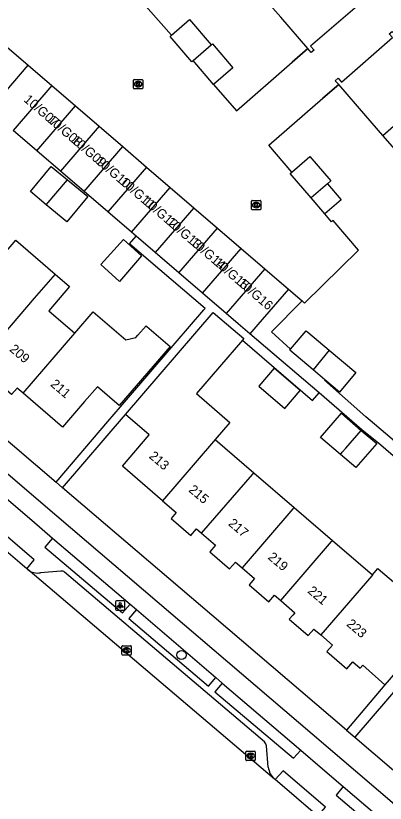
# Model space of a CAD drawing. Extents: x 162532 to 163264, y 381233 to 382042.
# Drawn here: x 162598.2 to 162637.7, y 381729.9 to 381814.2 of the extents above; entities that cross this region are included whole.
import ezdxf

# ---------------------------------------------------------------- set-up
doc = ezdxf.new("R2010")
doc.units = 0
for name, color, linetype in [('IMGEO_Berm_open', 7, 'Continuous'), ('IMGEO_Boom', 7, 'Continuous'), ('IMGEO_Fietspad_gesloten', 7, 'Continuous'), ('IMGEO_Kolk', 7, 'Continuous'), ('IMGEO_Lichtpunt', 7, 'Continuous'), ('IMGEO_Muur', 7, 'Continuous'), ('IMGEO_Pand', 7, 'Continuous'), ('IMGEO_Pand_nummerreeks', 7, 'Continuous'), ('IMGEO_Parkeervlak_open', 7, 'Continuous'), ('IMGEO_Rijbaan_lokaal_gesloten', 7, 'Continuous'), ('IMGEO_Rijbaan_lokaal_open', 7, 'Continuous'), ('IMGEO_Voetpad_open', 7, 'Continuous')]:
    doc.layers.add(name, color=color, linetype=linetype)

msp = doc.modelspace()

# ---------------------------------------------------------------- linework, layer by layer
at = {"layer": 'IMGEO_Berm_open'}
for points in [[(162602.123, 381758.248), (162601.292, 381757.262), (162609.598, 381750.237), (162610.407, 381751.166)], [(162611.084, 381750.587), (162610.29, 381749.64), (162618.823, 381742.409), (162619.592, 381743.314)], [(162620.285, 381742.721), (162619.506, 381741.806), (162627.912, 381734.688), (162628.68, 381735.544)], [(162633.246, 381731.641), (162632.493, 381730.734), (162640.705, 381723.783), (162641.467, 381724.614)]]:
    msp.add_lwpolyline(points, dxfattribs=at)
at = {"layer": 'IMGEO_Boom'}
msp.add_circle((162615.919, 381745.727), 0.489, dxfattribs=at)
at = {"layer": 'IMGEO_Fietspad_gesloten'}
for points in [[(162680.601, 381693.932), (162634.563, 381733.29), (162601.096, 381761.857), (162549.056, 381806.402), (162548.287, 381807.068)], [(162597.187, 381762.468), (162599.877, 381760.168), (162602.123, 381758.248)], [(162602.123, 381758.248), (162610.407, 381751.166)], [(162610.407, 381751.166), (162611.084, 381750.587)], [(162611.084, 381750.587), (162619.592, 381743.314)], [(162619.592, 381743.314), (162620.285, 381742.721)], [(162620.285, 381742.721), (162628.68, 381735.544)], [(162628.68, 381735.544), (162631.023, 381733.541), (162633.246, 381731.641)], [(162633.246, 381731.641), (162641.467, 381724.614)]]:
    msp.add_lwpolyline(points, dxfattribs=at)
at = {"layer": 'IMGEO_Kolk'}
for p, q in [((162610.773, 381806.411), (162610.773, 381807.263)), ((162610.848, 381807.337), (162611.7, 381807.337)), ((162611.261, 381807.117), (162611.286, 381807.117)), ((162611.774, 381807.263), (162611.774, 381806.411)), ((162611.7, 381806.337), (162610.848, 381806.337)), ((162611.284, 381806.557), (162611.259, 381806.557)), ((162623.49, 381794.393), (162624.342, 381794.393)), ((162623.415, 381793.467), (162623.415, 381794.319)), ((162623.926, 381793.613), (162623.901, 381793.613)), ((162623.903, 381794.173), (162623.928, 381794.173)), ((162624.416, 381794.319), (162624.416, 381793.467)), ((162624.342, 381793.393), (162623.49, 381793.393)), ((162609.539, 381745.803), (162609.539, 381746.655)), ((162609.614, 381746.729), (162610.466, 381746.729)), ((162610.027, 381746.509), (162610.052, 381746.509)), ((162610.54, 381746.655), (162610.54, 381745.803)), ((162610.466, 381745.729), (162609.614, 381745.729)), ((162610.05, 381745.949), (162610.025, 381745.949)), ((162622.824, 381734.507), (162622.824, 381735.359)), ((162622.899, 381735.433), (162623.751, 381735.433)), ((162623.825, 381735.359), (162623.825, 381734.507)), ((162623.335, 381734.653), (162623.31, 381734.653)), ((162623.312, 381735.213), (162623.337, 381735.213)), ((162623.751, 381734.433), (162622.899, 381734.433))]:
    msp.add_line(p, q, dxfattribs=at)
for points in [[(162610.773, 381806.411), (162610.773, 381807.263)], [(162610.848, 381807.337), (162611.7, 381807.337)], [(162611.094, 381807.037), (162611.217, 381807.037), (162611.217, 381806.886), (162611.347, 381807.037), (162611.511, 381807.037), (162611.365, 381806.886), (162611.518, 381806.637), (162611.366, 381806.637), (162611.281, 381806.801), (162611.217, 381806.734), (162611.217, 381806.637), (162611.094, 381806.637), (162611.094, 381807.037)], [(162611.774, 381807.263), (162611.774, 381806.411)], [(162611.7, 381806.337), (162610.848, 381806.337)], [(162623.49, 381794.393), (162624.342, 381794.393)], [(162623.415, 381793.467), (162623.415, 381794.319)], [(162623.736, 381794.093), (162623.859, 381794.093), (162623.859, 381793.942), (162623.989, 381794.093), (162624.153, 381794.093), (162624.007, 381793.942), (162624.16, 381793.693), (162624.008, 381793.693), (162623.923, 381793.857), (162623.859, 381793.79), (162623.859, 381793.693), (162623.736, 381793.693), (162623.736, 381794.093)], [(162624.416, 381794.319), (162624.416, 381793.467)], [(162624.342, 381793.393), (162623.49, 381793.393)], [(162609.539, 381745.803), (162609.539, 381746.655)], [(162609.614, 381746.729), (162610.466, 381746.729)], [(162609.86, 381746.429), (162609.983, 381746.429), (162609.983, 381746.278), (162610.113, 381746.429), (162610.277, 381746.429), (162610.131, 381746.278), (162610.284, 381746.029), (162610.132, 381746.029), (162610.047, 381746.193), (162609.983, 381746.126), (162609.983, 381746.029), (162609.86, 381746.029), (162609.86, 381746.429)], [(162610.54, 381746.655), (162610.54, 381745.803)], [(162610.466, 381745.729), (162609.614, 381745.729)], [(162622.824, 381734.507), (162622.824, 381735.359)], [(162622.899, 381735.433), (162623.751, 381735.433)], [(162623.825, 381735.359), (162623.825, 381734.507)], [(162623.145, 381735.133), (162623.268, 381735.133), (162623.268, 381734.982), (162623.398, 381735.133), (162623.562, 381735.133), (162623.416, 381734.982), (162623.569, 381734.733), (162623.417, 381734.733), (162623.332, 381734.897), (162623.268, 381734.83), (162623.268, 381734.733), (162623.145, 381734.733), (162623.145, 381735.133)], [(162623.751, 381734.433), (162622.899, 381734.433)]]:
    msp.add_lwpolyline(points, dxfattribs=at)
for centre, start, end in [((162610.85, 381807.261), 91.55205, 178.44795), ((162610.85, 381807.261), 91.55205, 178.44795), ((162611.698, 381807.261), 1.55205, 88.44795), ((162611.698, 381807.261), 1.55205, 88.44795), ((162610.85, 381806.413), 181.55205, 268.44795), ((162610.85, 381806.413), 181.55205, 268.44795), ((162611.698, 381806.413), 271.55205, 358.44795), ((162611.698, 381806.413), 271.55205, 358.44795), ((162623.492, 381794.317), 91.55205, 178.44795), ((162623.492, 381794.317), 91.55205, 178.44795), ((162624.34, 381794.317), 1.55205, 88.44795), ((162624.34, 381794.317), 1.55205, 88.44795), ((162623.492, 381793.469), 181.55205, 268.44795), ((162623.492, 381793.469), 181.55205, 268.44795), ((162624.34, 381793.469), 271.55205, 358.44795), ((162624.34, 381793.469), 271.55205, 358.44795), ((162609.616, 381746.653), 91.55205, 178.44795), ((162609.616, 381746.653), 91.55205, 178.44795), ((162610.464, 381746.653), 1.55205, 88.44795), ((162610.464, 381746.653), 1.55205, 88.44795), ((162609.616, 381745.805), 181.55205, 268.44795), ((162609.616, 381745.805), 181.55205, 268.44795), ((162610.464, 381745.805), 271.55205, 358.44795), ((162610.464, 381745.805), 271.55205, 358.44795), ((162622.901, 381735.357), 91.55205, 178.44795), ((162622.901, 381735.357), 91.55205, 178.44795), ((162623.749, 381735.357), 1.55205, 88.44795), ((162623.749, 381735.357), 1.55205, 88.44795), ((162622.901, 381734.509), 181.55205, 268.44795), ((162622.901, 381734.509), 181.55205, 268.44795), ((162623.749, 381734.509), 271.55205, 358.44795), ((162623.749, 381734.509), 271.55205, 358.44795)]:
    msp.add_arc(centre, 0.0765, start, end, dxfattribs=at)
for centre, major_axis, ratio, start_param, end_param in [((162611.26, 381806.837), (-0.387, 0.002), 0.722429, 4.712389, 7.853982), ((162611.285, 381806.837), (-0.39, 0.002), 0.717154, 1.570796, 4.712389), ((162623.902, 381793.893), (-0.387, 0.002), 0.722429, 4.712389, 7.853982), ((162623.927, 381793.893), (-0.39, 0.002), 0.717154, 1.570796, 4.712389), ((162610.026, 381746.229), (-0.387, 0.002), 0.722429, 4.712389, 7.853982), ((162610.051, 381746.229), (-0.39, 0.002), 0.717154, 1.570796, 4.712389), ((162623.311, 381734.933), (-0.387, 0.002), 0.722429, 4.712389, 7.853982), ((162623.336, 381734.933), (-0.39, 0.002), 0.717154, 1.570796, 4.712389)]:
    msp.add_ellipse(centre, major_axis=major_axis, ratio=ratio, start_param=start_param, end_param=end_param, dxfattribs=at)
at = {"layer": 'IMGEO_Lichtpunt'}
for p, q in [((162608.852, 381751.437), (162608.852, 381750.63)), ((162608.852, 381751.437), (162608.852, 381750.63)), ((162609.754, 381751.532), (162608.946, 381751.532)), ((162609.754, 381751.532), (162608.946, 381751.532)), ((162609.848, 381750.63), (162609.848, 381751.437)), ((162609.848, 381750.63), (162609.848, 381751.437)), ((162608.946, 381750.536), (162609.754, 381750.536)), ((162608.946, 381750.536), (162609.754, 381750.536))]:
    msp.add_line(p, q, dxfattribs=at)
for points in [[(162609.226, 381751.101), (162609.265, 381751.073), (162609.077, 381750.811), (162609.039, 381750.838), (162609.226, 381751.101)], [(162609.328, 381751.053), (162609.375, 381751.053), (162609.375, 381750.731), (162609.328, 381750.731), (162609.328, 381751.053)], [(162609.438, 381751.073), (162609.476, 381751.1), (162609.663, 381750.838), (162609.624, 381750.81), (162609.438, 381751.073)]]:
    msp.add_lwpolyline(points, dxfattribs=at)
msp.add_circle((162609.351, 381751.235), 0.0994, dxfattribs=at)
for centre, start, end in [((162608.946, 381751.437), 90, 180), ((162608.946, 381751.437), 90, 180), ((162609.754, 381751.437), 0, 90), ((162609.754, 381751.437), 0, 90), ((162608.946, 381750.63), 180, 270), ((162608.946, 381750.63), 180, 270), ((162609.754, 381750.63), 270, 0), ((162609.754, 381750.63), 270, 360)]:
    msp.add_arc(centre, 0.0946, start, end, dxfattribs=at)
at = {"layer": 'IMGEO_Muur'}
for points in [[(162629.442, 381810.639), (162627.76, 381809.176)], [(162632.753, 381806.783), (162631.069, 381805.323)]]:
    msp.add_lwpolyline(points, dxfattribs=at)
at = {"layer": 'IMGEO_Pand'}
for points in [[(162629.442, 381810.639), (162626.551, 381813.999), (162624.843, 381815.984)], [(162635.455, 381815.908), (162635.84, 381815.461), (162635.572, 381815.231), (162635.229, 381815.63), (162629.742, 381810.908), (162630.118, 381810.472), (162629.812, 381810.209), (162629.442, 381810.639)], [(162614.837, 381812.064), (162616.793, 381813.747), (162619.112, 381811.053)], [(162617.157, 381809.37), (162617.009, 381809.242), (162614.69, 381811.937), (162614.837, 381812.064)], [(162632.753, 381806.783), (162632.383, 381807.207), (162632.69, 381807.475), (162633.051, 381807.061), (162638.512, 381811.824), (162638.168, 381812.219), (162638.468, 381812.48), (162638.825, 381812.07)], [(162596.951, 381811.037), (162599.486, 381808.859)], [(162617.157, 381809.37), (162619.112, 381811.053)], [(162619.112, 381811.053), (162619.23, 381811.154), (162621.432, 381808.595), (162619.359, 381806.811)], [(162595.359, 381804.056), (162599.486, 381808.859)], [(162599.486, 381808.859), (162602.021, 381806.68)], [(162619.359, 381806.811), (162617.157, 381809.37)], [(162602.021, 381806.68), (162597.894, 381801.878)], [(162602.021, 381806.68), (162604.556, 381804.502)], [(162637.483, 381801.358), (162635.669, 381803.438), (162632.753, 381806.783)], [(162637.483, 381801.358), (162643.552, 381806.65)], [(162600.429, 381799.7), (162604.556, 381804.502)], [(162604.556, 381804.502), (162607.09, 381802.324)], [(162607.09, 381802.324), (162602.964, 381797.522)], [(162607.09, 381802.324), (162609.625, 381800.146)], [(162600.429, 381799.7), (162597.894, 381801.878)], [(162642.078, 381796.089), (162637.483, 381801.358)], [(162602.964, 381797.522), (162600.429, 381799.7)], [(162605.498, 381795.343), (162609.625, 381800.146)], [(162609.625, 381800.146), (162612.16, 381797.968)], [(162627.719, 381797.422), (162629.668, 381799.098), (162631.907, 381796.496), (162631.539, 381796.176)], [(162601.442, 381793.937), (162599.747, 381795.341), (162601.98, 381798.037), (162603.725, 381796.592)], [(162612.16, 381797.968), (162608.033, 381793.165)], [(162612.16, 381797.968), (162614.695, 381795.789)], [(162605.498, 381795.343), (162602.964, 381797.522)], [(162629.795, 381794.655), (162627.544, 381797.271), (162627.719, 381797.422)], [(162603.725, 381796.592), (162605.884, 381794.805), (162603.651, 381792.108), (162601.442, 381793.937)], [(162601.442, 381793.937), (162603.725, 381796.592)], [(162631.539, 381796.176), (162629.795, 381794.655)], [(162631.539, 381796.176), (162633.023, 381794.452), (162631.269, 381792.942)], [(162608.033, 381793.165), (162605.498, 381795.343)], [(162610.568, 381790.987), (162614.695, 381795.789)], [(162614.695, 381795.789), (162617.23, 381793.611)], [(162631.269, 381792.942), (162629.795, 381794.655)], [(162617.23, 381793.611), (162613.103, 381788.809)], [(162617.23, 381793.611), (162619.765, 381791.433)], [(162610.568, 381790.987), (162608.033, 381793.165)], [(162611.057, 381790.567), (162610.568, 381790.987)], [(162615.638, 381786.63), (162619.765, 381791.433)], [(162619.765, 381791.433), (162622.299, 381789.254)], [(162595.939, 381787.536), (162598.172, 381790.133), (162602.383, 381786.514)], [(162611.652, 381788.465), (162609.276, 381785.722), (162607.282, 381787.528), (162609.718, 381790.217), (162611.652, 381788.465)], [(162613.103, 381788.809), (162611.057, 381790.567)], [(162615.638, 381786.63), (162613.103, 381788.809)], [(162618.173, 381784.452), (162622.299, 381789.254)], [(162622.299, 381789.254), (162624.834, 381787.076)], [(162624.834, 381787.076), (162620.707, 381782.274)], [(162624.834, 381787.076), (162627.369, 381784.898)], [(162602.383, 381786.514), (162600.153, 381783.915), (162594.587, 381777.43)], [(162602.383, 381786.514), (162603.937, 381785.179), (162601.706, 381782.58), (162604.485, 381780.192)], [(162618.173, 381784.452), (162615.638, 381786.63)], [(162620.707, 381782.274), (162618.173, 381784.452)], [(162627.369, 381784.898), (162624.111, 381781.107), (162623.242, 381780.096)], [(162604.485, 381780.192), (162606.452, 381782.481), (162609.976, 381779.451), (162611.034, 381779.701), (162611.251, 381779.954), (162612.126, 381780.973), (162612.218, 381780.894), (162614.705, 381778.757), (162609.262, 381772.423), (162606.912, 381774.443), (162605.543, 381772.85), (162603.19, 381770.112), (162598.952, 381773.754)], [(162609.92, 381771.468), (162619.316, 381782.406), (162621.449, 381780.574), (162622.578, 381779.604), (162622.441, 381779.445)], [(162623.242, 381780.096), (162621.975, 381781.185), (162620.707, 381782.274)], [(162598.952, 381773.754), (162604.485, 381780.192)], [(162627.603, 381778.469), (162629.26, 381780.442), (162629.439, 381780.292), (162631.729, 381778.368)], [(162622.441, 381779.445), (162617.514, 381773.709), (162621.101, 381770.629), (162619.522, 381768.791)], [(162630.016, 381776.249), (162627.508, 381778.356), (162627.603, 381778.469)], [(162631.729, 381778.368), (162630.016, 381776.249)], [(162631.729, 381778.368), (162634.592, 381775.963), (162632.84, 381773.877), (162631.275, 381775.192)], [(162598.952, 381773.754), (162598.317, 381774.3), (162597.722, 381773.608), (162595.606, 381775.427), (162596.163, 381776.075), (162594.587, 381777.43)], [(162625.84, 381776.446), (162624.198, 381774.516), (162627.001, 381772.13), (162628.643, 381774.06), (162625.84, 381776.446)], [(162631.275, 381775.192), (162630.016, 381776.249)], [(162632.928, 381767.201), (162630.821, 381769.012), (162633.047, 381771.601), (162635.173, 381769.774)], [(162613.893, 381762.252), (162609.593, 381765.948), (162612.46, 381769.285), (162609.92, 381771.468)], [(162635.173, 381769.774), (162636.819, 381768.359), (162634.575, 381765.786), (162632.928, 381767.201)], [(162632.928, 381767.201), (162633.141, 381767.445), (162633.514, 381767.872), (162635.173, 381769.774)], [(162619.522, 381768.791), (162619.352, 381768.596), (162613.893, 381762.252)], [(162619.522, 381768.791), (162623.657, 381765.237)], [(162618.078, 381758.762), (162623.508, 381765.064), (162623.657, 381765.237)], [(162623.657, 381765.237), (162627.976, 381761.526)], [(162613.893, 381762.252), (162615.361, 381760.991), (162614.803, 381760.341), (162616.913, 381758.528), (162617.524, 381759.238), (162618.078, 381758.762)], [(162627.976, 381761.526), (162627.847, 381761.378), (162622.427, 381755.06)], [(162627.976, 381761.526), (162632.08, 381758)], [(162618.078, 381758.762), (162619.55, 381757.497), (162618.936, 381756.782), (162621.077, 381754.942), (162621.709, 381755.677), (162622.427, 381755.06)], [(162626.545, 381751.566), (162631.969, 381757.875), (162632.08, 381758)], [(162632.08, 381758), (162636.378, 381754.306)], [(162622.427, 381755.06), (162623.75, 381753.923), (162623.171, 381753.249), (162625.285, 381751.432), (162625.886, 381752.133), (162626.545, 381751.566)], [(162636.378, 381754.306), (162636.928, 381754.989), (162636.98, 381754.946), (162643.566, 381749.351)], [(162636.378, 381754.306), (162636.29, 381754.203), (162632.664, 381750), (162630.831, 381747.876)], [(162626.545, 381751.566), (162628.062, 381750.263), (162627.836, 381750), (162627.451, 381749.552), (162629.481, 381747.808), (162630.088, 381748.514), (162630.831, 381747.876)], [(162643.566, 381749.351), (162637.705, 381742.522)], [(162630.831, 381747.876), (162632.097, 381746.787), (162631.499, 381746.091), (162633.638, 381744.253), (162634.271, 381744.989), (162635.056, 381744.315), (162635.34, 381744.646), (162637.705, 381742.522)]]:
    msp.add_lwpolyline(points, dxfattribs=at)
at = {"layer": 'IMGEO_Parkeervlak_open'}
for points in [[(162602.985, 381754.717), (162600.809, 381754.538)], [(162624.819, 381736.42), (162603.395, 381754.59)], [(162625.217, 381733.71), (162625.014, 381736.014)]]:
    msp.add_lwpolyline(points, dxfattribs=at)
for centre, radius, start, end in [((162600.495, 381756.154), 1.646, 230.97385, 281.01355), ((162603.061, 381754.236), 0.487, 46.63336, 98.94527), ((162624.323, 381735.932), 0.696, 6.76212, 44.54742), ((162627.238, 381733.952), 2.035, 186.83328, 227.73815)]:
    msp.add_arc(centre, radius, start, end, dxfattribs=at)
at = {"layer": 'IMGEO_Rijbaan_lokaal_gesloten'}
for points in [[(162599.342, 381754.973), (162594.573, 381759.007), (162594.384, 381759.168)], [(162599.458, 381754.875), (162599.342, 381754.973)], [(162625.869, 381732.446), (162599.458, 381754.875)], [(162625.934, 381732.39), (162625.869, 381732.446)], [(162630.504, 381728.474), (162625.934, 381732.39)]]:
    msp.add_lwpolyline(points, dxfattribs=at)
at = {"layer": 'IMGEO_Rijbaan_lokaal_open'}
for points in [[(162610.133, 381817.446), (162614.837, 381812.064)], [(162619.359, 381806.811), (162621.793, 381803.985), (162627.76, 381809.176), (162629.442, 381810.639)], [(162627.719, 381797.422), (162625.269, 381800.295), (162631.069, 381805.323), (162632.753, 381806.783)], [(162628.845, 381783.631), (162629.104, 381783.409), (162634.856, 381789.052), (162632.148, 381792.228), (162631.996, 381792.097), (162631.269, 381792.942)], [(162627.369, 381784.898), (162628.845, 381783.631)]]:
    msp.add_lwpolyline(points, dxfattribs=at)
at = {"layer": 'IMGEO_Voetpad_open'}
for points in [[(162549.054, 381809.864), (162602.511, 381764.218)], [(162602.511, 381764.218), (162608.044, 381770.714), (162609.399, 381772.305), (162615.239, 381779.1), (162618.303, 381782.666), (162618.448, 381782.836), (162612.38, 381788.011), (162610.349, 381789.742), (162611.057, 381790.567)], [(162627.603, 381778.469), (162625.54, 381780.326), (162628.845, 381783.631)], [(162630.643, 381773.79), (162623.242, 381780.096)], [(162622.441, 381779.445), (162629.953, 381772.98), (162630.643, 381773.79)], [(162670.361, 381741.842), (162654.16, 381755.383), (162649.093, 381759.718), (162643.517, 381764.491), (162638.212, 381769.032), (162635.646, 381771.227), (162631.242, 381775.155), (162631.275, 381775.192)], [(162647.264, 381758.141), (162647.498, 381758.417), (162643.087, 381762.162), (162640.353, 381764.483), (162640.199, 381764.301), (162639.996, 381764.484), (162640.676, 381765.24), (162636.996, 381768.418), (162635.231, 381769.841), (162630.643, 381773.79)], [(162603.191, 381763.638), (162609.92, 381771.468)], [(162602.511, 381764.218), (162603.191, 381763.638)], [(162633.579, 381737.69), (162619.163, 381750), (162603.191, 381763.638)], [(162599.342, 381754.973), (162600.155, 381755.935), (162595.221, 381760.134), (162594.384, 381759.168)], [(162666.464, 381743.218), (162664.979, 381744.589), (162664.209, 381745.254), (162661.956, 381747.229), (162661.176, 381746.313), (162659.304, 381747.908), (162655.195, 381751.465), (162652.617, 381753.613), (162650.609, 381755.341), (162650.575, 381755.371), (162650.434, 381755.492), (162634.463, 381736.935)], [(162637.705, 381742.522), (162633.579, 381737.69)], [(162633.579, 381737.69), (162634.463, 381736.935)], [(162634.463, 381736.935), (162664.663, 381711.149)], [(162630.504, 381728.474), (162631.353, 381729.452), (162626.789, 381733.337), (162625.934, 381732.39)]]:
    msp.add_lwpolyline(points, dxfattribs=at)

# ---------------------------------------------------------------- texts
at = {"layer": 'IMGEO_Pand_nummerreeks'}
for s, rotation, p in [('10/G07', 319.39871, (162598.949, 381805.066)), ('10/G08', 319.39871, (162601.488, 381802.89)), ('10/G09', 319.39871, (162604.021, 381800.719)), ('10/G10', 319.39871, (162606.632, 381798.481)), ('10/G11', 319.39871, (162609.251, 381796.236)), ('10/G12', 319.40021, (162611.699, 381794.137)), ('10/G13', 319.39871, (162614.241, 381791.958)), ('10/G14', 319.39871, (162616.779, 381789.784)), ('10/G15', 319.39871, (162619.316, 381787.609)), ('10/G16', 319.39871, (162621.853, 381785.434)), ('209', 319.52053, (162597.43, 381778.34)), ('211', 319.52053, (162601.818, 381774.596)), ('213', 319.64658, (162612.366, 381766.898)), ('215', 319.64925, (162616.609, 381763.293)), ('217', 319.64658, (162620.853, 381759.687)), ('219', 319.64925, (162625.097, 381756.082)), ('221', 319.64925, (162629.357, 381752.462)), ('223', 319.64658, (162633.515, 381748.93))]:
    msp.add_text(s, height=1, rotation=rotation, dxfattribs=at).set_placement(p)

doc.saveas('drawing.dxf')
